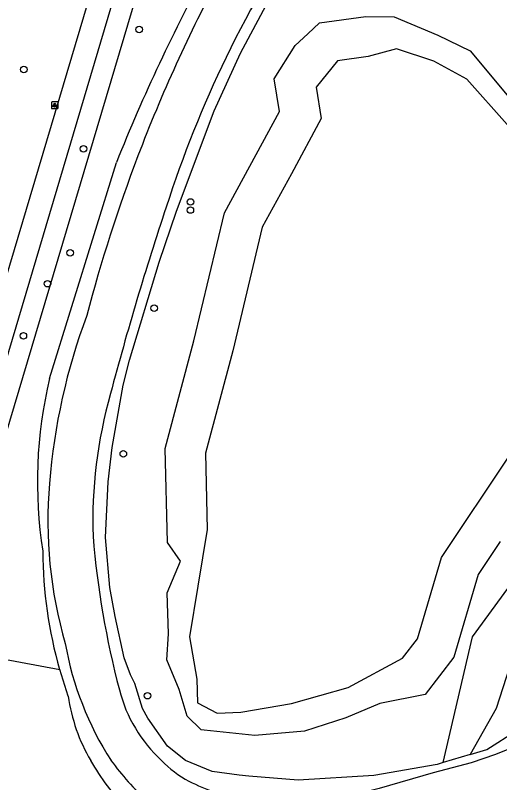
# Model space of a CAD drawing. Extents: x 159822 to 160765, y 380693 to 381634.
# Drawn here: x 160505.2 to 160577.6, y 380996.7 to 381111.6 of the extents above; entities that cross this region are included whole.
import ezdxf

# ---------------------------------------------------------------- set-up
doc = ezdxf.new("R2010")
doc.units = 0
for name, color, linetype in [('IMGEO_Boom', 7, 'Continuous'), ('IMGEO_Fietspad_gesloten', 7, 'Continuous'), ('IMGEO_Grasland_overig', 7, 'Continuous'), ('IMGEO_Lichtpunt', 7, 'Continuous'), ('IMGEO_Loofbos', 7, 'Continuous'), ('IMGEO_Meer_plas_ven_vijver', 7, 'Continuous'), ('IMGEO_Voetpad_open', 7, 'Continuous'), ('IMGEO_Waterloop', 7, 'Continuous')]:
    doc.layers.add(name, color=color, linetype=linetype)

msp = doc.modelspace()

# ---------------------------------------------------------------- linework, layer by layer
at = {"layer": 'IMGEO_Boom'}
for centre in [(160523.69, 381109.48), (160506.43, 381103.49), (160515.37, 381091.6), (160531.36, 381083.64), (160531.35, 381082.43), (160513.38, 381076.03), (160509.97, 381071.4), (160525.93, 381067.75), (160506.37, 381063.6), (160521.32, 381045.94), (160524.94, 381009.71)]:
    msp.add_circle(centre, 0.489, dxfattribs=at)
at = {"layer": 'IMGEO_Fietspad_gesloten'}
for points in [[(160466.42, 380944.27), (160482.46, 381000), (160482.96, 381001.73), (160488.36, 381020.48), (160496.09, 381046.62), (160500, 381059.74), (160519.13, 381124.03), (160522.93, 381137.27)], [(160523.11, 381125.1), (160500, 381047.44), (160499.44, 381045.55), (160492.06, 381020.6), (160486.22, 381000.3), (160486.13, 381000), (160486.07, 380999.78), (160469.78, 380943.3), (160466.22, 380930.57), (160464.82, 380923.42)]]:
    msp.add_lwpolyline(points, dxfattribs=at)
at = {"layer": 'IMGEO_Grasland_overig'}
for points in [[(160569.17, 380999.69), (160568.24, 380999.41), (160558.81, 380997.75), (160547.49, 380997.08), (160540.08, 380997.65), (160538.63, 380997.83), (160534.63, 380998.34), (160530.6, 380999.99), (160527.93, 381002.16), (160524.99, 381006.34), (160524.21, 381007.81), (160523.05, 381011.55), (160522.37, 381012.83), (160521.44, 381015.36), (160520.09, 381021.56), (160519.29, 381025.93), (160518.63, 381033.4), (160519.03, 381041.75), (160519.65, 381046.85), (160521.29, 381056.21), (160522.22, 381059.95), (160526.68, 381074.61), (160529.28, 381082.26), (160534.89, 381097.28), (160538.84, 381105.9), (160543.04, 381113.76)], [(160547, 381107.09), (160548.91, 381108.84), (160550.68, 381110.45), (160557.58, 381111.44), (160561.84, 381111.36), (160568.35, 381108.6), (160573.19, 381106.28), (160579.25, 381099.06)], [(160577.71, 381032.82), (160574.42, 381027.84), (160570.78, 381015.47), (160566.46, 381009.87), (160559.67, 381008.55), (160554.6, 381006.4), (160548.4, 381004.41), (160541, 381003.74), (160533.43, 381004.53), (160532.95, 381004.58), (160530.89, 381006.63), (160529.68, 381010.64), (160527.85, 381015.09), (160528.06, 381018.99), (160527.89, 381025.13), (160529.89, 381029.84), (160527.92, 381032.63), (160527.59, 381046.74), (160531.86, 381062.83), (160536.45, 381082.04), (160541.21, 381090.74), (160544.67, 381097.18), (160543.89, 381102.1), (160547, 381107.09)], [(160569.17, 380999.69), (160573.57, 381018.51), (160593.99, 381046.51), (160608.63, 381073.81), (160617.13, 381091.91)], [(160573.18, 381000.9), (160569.17, 380999.69)]]:
    msp.add_lwpolyline(points, dxfattribs=at)
at = {"layer": 'IMGEO_Lichtpunt'}
for p, q in [((160510.56, 381098.54), (160510.56, 381097.73)), ((160510.56, 381098.54), (160510.56, 381097.73)), ((160511.46, 381098.63), (160510.66, 381098.63)), ((160511.46, 381098.63), (160510.66, 381098.63)), ((160510.66, 381097.63), (160511.46, 381097.63)), ((160510.66, 381097.63), (160511.46, 381097.63)), ((160511.56, 381097.73), (160511.56, 381098.54)), ((160511.56, 381097.73), (160511.56, 381098.54))]:
    msp.add_line(p, q, dxfattribs=at)
for points in [[(160510.94, 381098.2), (160510.97, 381098.17), (160510.79, 381097.91), (160510.75, 381097.94), (160510.94, 381098.2)], [(160511.04, 381098.15), (160511.09, 381098.15), (160511.09, 381097.83), (160511.04, 381097.83), (160511.04, 381098.15)], [(160511.15, 381098.17), (160511.19, 381098.2), (160511.37, 381097.94), (160511.33, 381097.91), (160511.15, 381098.17)]]:
    msp.add_lwpolyline(points, dxfattribs=at)
msp.add_circle((160511.06, 381098.33), 0.0994, dxfattribs=at)
for centre, start, end in [((160510.66, 381098.54), 90, 180), ((160510.66, 381098.54), 90, 180), ((160510.66, 381097.73), 180, 270), ((160510.66, 381097.73), 180, 270), ((160511.46, 381098.54), 0, 90), ((160511.46, 381098.54), 0, 90), ((160511.46, 381097.73), 270, 0), ((160511.46, 381097.73), 270, 360)]:
    msp.add_arc(centre, 0.0946, start, end, dxfattribs=at)
at = {"layer": 'IMGEO_Loofbos'}
for points in [[(160510.3, 381057.23), (160520.28, 381089.56)], [(160643.04, 381073.06), (160631.06, 381079.96), (160626.78, 381080.37), (160625.05, 381077.43), (160628.08, 381071.54), (160618.58, 381054.38), (160611.74, 381055.01), (160607.29, 381049.24), (160609.37, 381045.11), (160600.84, 381031.79), (160589.98, 381030.36), (160582.02, 381023.11), (160577.09, 381007.77), (160573.18, 381000.9)], [(160494.26, 381016.93), (160500, 381015.85), (160511.8, 381013.62)], [(160513.07, 381009.64), (160511.8, 381013.62)], [(160573.18, 381000.9), (160575.71, 381001.66), (160580.21, 381004.54), (160585.3, 381009.65)]]:
    msp.add_lwpolyline(points, dxfattribs=at)
for centre, radius, start, end in [((160778.01, 380986.36), 277.62, 151.5032, 158.1779), ((160575.31, 381041.7), 66.84, 166.5663, 188.9274), ((160574.56, 381031.55), 65.28, 180.1882, 195.9379), ((160539.13, 381013.32), 26.31, 188.0249, 210.3994), ((160548.1, 381018.1), 36.48, 209.7434, 223.9863)]:
    msp.add_arc(centre, radius, start, end, dxfattribs=at)
at = {"layer": 'IMGEO_Meer_plas_ven_vijver'}
for points in [[(160578.76, 381095.24), (160572.71, 381102.02), (160567.78, 381104.75), (160562.17, 381106.59), (160557.95, 381105.43), (160553.36, 381104.77), (160550.17, 381100.82), (160550.91, 381096.12), (160546.49, 381087.88), (160542.1, 381079.86), (160537.68, 381061.36), (160533.61, 381046.03), (160533.88, 381034.59), (160532.47, 381026.1), (160531.22, 381018.51), (160532.32, 381012.17), (160532.39, 381008.63), (160535.34, 381007.08), (160538.88, 381007.23), (160546.47, 381008.56), (160554.95, 381010.92), (160563.09, 381015.33)], [(160563.09, 381015.33), (160565.34, 381018.24), (160568.92, 381030.4), (160579.01, 381045.58)]]:
    msp.add_lwpolyline(points, dxfattribs=at)
at = {"layer": 'IMGEO_Voetpad_open'}
msp.add_lwpolyline([(160494.26, 381016.93), (160495.06, 381019.7), (160500, 381036.38), (160502.33, 381044.26), (160525.35, 381121.45), (160531.18, 381128.21), (160543.9, 381142.73)], dxfattribs=at)
at = {"layer": 'IMGEO_Waterloop'}
msp.add_lwpolyline([(160580.57, 381002.34), (160576.99, 381000.92), (160573.34, 380999.67), (160567.66, 380998.18), (160559.59, 380995.83), (160556.2, 380994.94)], dxfattribs=at)
for centre, radius, start, end in [((160667.49, 381042.32), 145.18, 144.2159, 154.2906), ((160737.45, 381009.52), 228.77, 151.7906, 159.2614), ((160703.59, 381025.65), 184.94, 154.4895, 161.9729), ((160738.23, 381008.58), 229.83, 159.111, 165.3706), ((160972.02, 380935.19), 468.19, 161.6125, 165.181), ((160602.25, 381034.34), 92.24, 159.5102, 175.5477), ((160587.37, 381035.83), 70.61, 164.2993, 181.871), ((160575.45, 381035.75), 65.41, 174.9576, 196.1873), ((160646.86, 381044.03), 130.48, 184.6166, 194.8504), ((160560.05, 381025.95), 48.16, 190.0811, 212.6019), ((160541.52, 381015.81), 21.43, 194.0974, 227.5368), ((160551.11, 381023.05), 39.14, 216.0746, 228.0675), ((160538.23, 381010.49), 15.33, 223.1646, 242.3372), ((160546.87, 381028.55), 35.34, 243.5269, 257.5444)]:
    msp.add_arc(centre, radius, start, end, dxfattribs=at)

doc.saveas('drawing.dxf')
